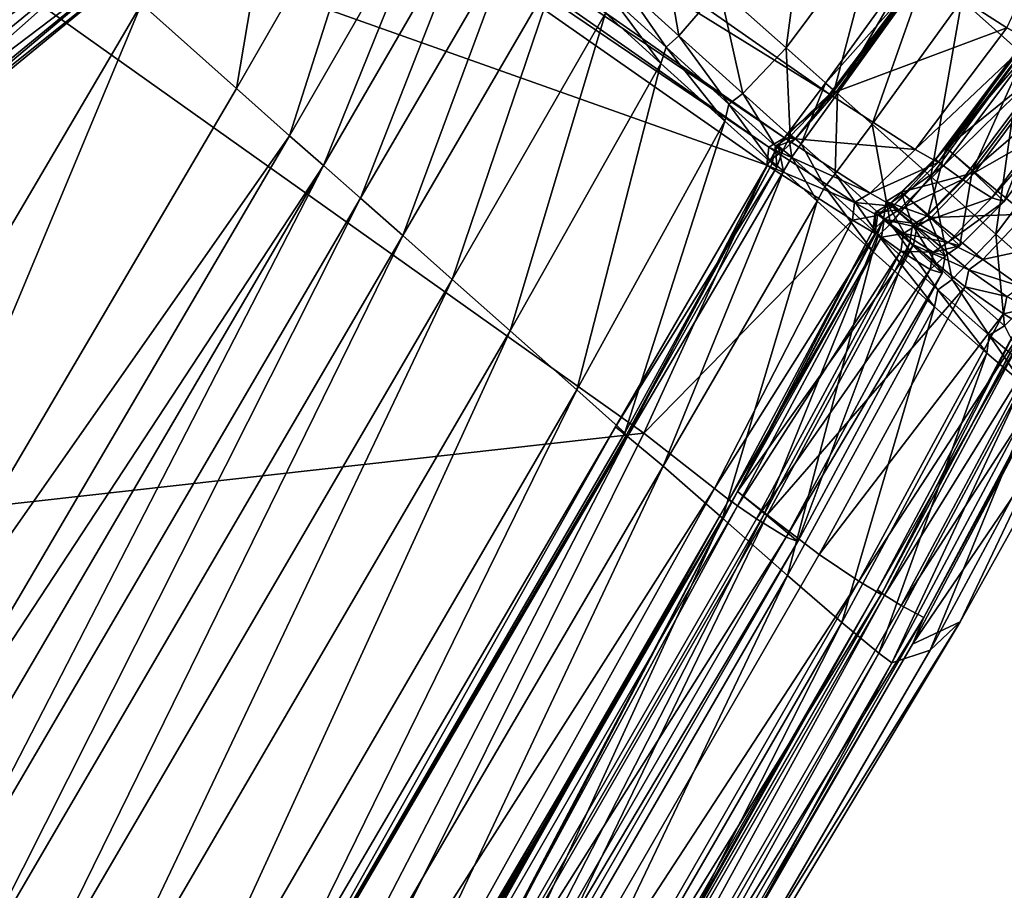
# Model space of a CAD drawing. Header units: millimetres. Extents: x 2387 to 13955, y -4964 to 364.
# Tile 932 of 1056: x 4544 to 4555, y 149 to 159. Entities that reach past the tile are written whole.
import ezdxf

# ---------------------------------------------------------------- set-up
doc = ezdxf.new("R2010")
doc.units = ezdxf.units.MM
doc.header["$MEASUREMENT"] = 0
doc.layers.add('Predefinito', color=7, linetype='Continuous', true_color=0x000000)

# ---------------------------------------------------------------- blocks, each defined once
blk = doc.blocks.new('Blocco 08')
at = {"layer": 'Predefinito'}
for points in [[(-384.324, -124.082, 440.621), (-394.449, -117.01, 485.903), (-394.963, -117.506, 485.879)], [(-394.449, -117.01, 485.903), (-384.324, -124.082, 440.621), (-383.284, -122.701, 440.613)], [(-384.838, -124.579, 440.619), (-394.963, -117.506, 485.879), (-395.137, -117.611, 485.863)], [(-394.963, -117.506, 485.879), (-384.838, -124.579, 440.619), (-384.324, -124.082, 440.621)], [(-385.013, -124.684, 440.617), (-395.137, -117.611, 485.863), (-395.162, -117.815, 485.88)], [(-395.137, -117.611, 485.863), (-385.013, -124.684, 440.617), (-384.838, -124.579, 440.619)], [(-385.036, -124.888, 440.621), (-395.162, -117.815, 485.88), (-396.399, -120.857, 485.912)], [(-395.162, -117.815, 485.88), (-385.036, -124.888, 440.621), (-385.013, -124.684, 440.617)], [(-391.063, -124.016, 13.103), (-392.142, -123.056, 12.762), (-390.39, -120.028, 12.876)], [(-390.39, -120.028, 12.876), (-389.321, -120.985, 13.214), (-391.063, -124.016, 13.103)], [(-386.435, -127.934, 440.644), (-396.399, -120.857, 485.912), (-400.215, -129.476, 485.959)], [(-396.399, -120.857, 485.912), (-386.435, -127.934, 440.644), (-385.036, -124.888, 440.621)], [(-390.46, -124.554, 13.438), (-391.063, -124.016, 13.103), (-389.321, -120.985, 13.214)], [(-389.321, -120.985, 13.214), (-388.715, -121.524, 13.549), (-390.46, -124.554, 13.438)], [(-384.818, -123.556, 14.891), (-385.574, -122.88, 14.046), (-384.54, -121.477, 14.003)], [(-384.54, -121.477, 14.003), (-383.775, -122.159, 14.862), (-384.818, -123.556, 14.891)], [(-394.055, -121.616, 12.509), (-392.142, -123.056, 12.762), (-397.265, -131.767, 12.773)], [(-390.075, -124.894, 13.655), (-390.46, -124.554, 13.438), (-388.715, -121.524, 13.549)], [(-388.715, -121.524, 13.549), (-388.324, -121.869, 13.769), (-390.075, -124.894, 13.655)], [(-382.142, -123.615, 17.048), (-382.82, -123.012, 16.315), (-381.855, -121.606, 16.563)], [(-383.284, -122.701, 440.613), (-382.31, -123.329, 435.583), (-381.566, -121.749, 435.598)], [(-389.654, -125.264, 13.647), (-390.075, -124.894, 13.655), (-388.324, -121.869, 13.769)], [(-388.324, -121.869, 13.769), (-387.897, -122.245, 13.761), (-389.654, -125.264, 13.647)], [(-384.273, -124.042, 15.782), (-384.818, -123.556, 14.891), (-383.775, -122.159, 14.862)], [(-383.775, -122.159, 14.862), (-383.228, -122.649, 15.768), (-384.273, -124.042, 15.782)], [(-389.174, -125.687, 13.595), (-389.654, -125.264, 13.647), (-387.897, -122.245, 13.761)], [(-387.897, -122.245, 13.761), (-387.418, -122.669, 13.707), (-389.174, -125.687, 13.595)], [(-386.038, -123.418, 14.153), (-386.667, -122.847, 13.787), (-386.23, -122.291, 13.659)], [(-386.23, -122.291, 13.659), (-385.574, -122.88, 14.046), (-386.038, -123.418, 14.153)], [(-384.235, -124.074, 16.331), (-384.37, -123.957, 16.486), (-383.35, -122.547, 16.472)], [(-383.22, -122.661, 16.3), (-383.35, -122.547, 16.472), (-384.37, -123.957, 16.486)], [(-383.35, -122.547, 16.472), (-383.22, -122.661, 16.3), (-384.235, -124.074, 16.331)], [(-388.611, -126.187, 13.683), (-389.174, -125.687, 13.595), (-387.418, -122.669, 13.707)], [(-387.418, -122.669, 13.707), (-386.872, -123.161, 13.789), (-388.611, -126.187, 13.683)], [(-384.37, -123.957, 16.486), (-384.253, -124.062, 16.309), (-383.22, -122.661, 16.3)], [(-382.31, -123.329, 435.583), (-383.284, -122.701, 440.613), (-384.324, -124.082, 440.621)], [(-384.253, -124.062, 16.309), (-384.273, -124.042, 15.782), (-383.228, -122.649, 15.768)], [(-383.228, -122.649, 15.768), (-383.22, -122.661, 16.3), (-384.253, -124.062, 16.309)], [(-383.839, -124.423, 16.359), (-384.235, -124.074, 16.331), (-383.22, -122.661, 16.3)], [(-383.22, -122.661, 16.3), (-382.82, -123.012, 16.315), (-383.839, -124.423, 16.359)], [(-386.179, -123.548, 14.223), (-386.79, -122.99, 13.87), (-386.667, -122.847, 13.787)], [(-386.667, -122.847, 13.787), (-386.038, -123.418, 14.153), (-386.179, -123.548, 14.223)], [(-385.31, -124.075, 14.953), (-386.038, -123.418, 14.153), (-385.574, -122.88, 14.046)], [(-385.574, -122.88, 14.046), (-384.818, -123.556, 14.891), (-385.31, -124.075, 14.953)], [(-396.18, -132.721, 13.119), (-397.265, -131.767, 12.773), (-392.142, -123.056, 12.762)], [(-392.142, -123.056, 12.762), (-391.063, -124.016, 13.103), (-396.18, -132.721, 13.119)], [(-386.242, -123.732, 14.155), (-386.872, -123.161, 13.789), (-386.79, -122.99, 13.87)], [(-386.79, -122.99, 13.87), (-386.179, -123.548, 14.223), (-386.242, -123.732, 14.155)], [(-383.172, -125.017, 17.089), (-383.839, -124.423, 16.359), (-382.82, -123.012, 16.315)], [(-382.82, -123.012, 16.315), (-382.142, -123.615, 17.048), (-383.172, -125.017, 17.089)], [(-387.954, -126.77, 14.069), (-388.611, -126.187, 13.683), (-386.872, -123.161, 13.789)], [(-386.872, -123.161, 13.789), (-386.242, -123.732, 14.155), (-387.954, -126.77, 14.069)], [(-384.324, -124.082, 440.621), (-383.35, -124.709, 435.596), (-382.31, -123.329, 435.583)], [(-382.049, -123.478, 433.765), (-382.31, -123.329, 435.583), (-383.35, -124.709, 435.596)], [(-382.702, -124.956, 426.736), (-383, -124.692, 426.564), (-381.963, -123.31, 426.559)], [(-381.639, -123.589, 426.507), (-381.963, -123.31, 426.559), (-383, -124.692, 426.564)], [(-381.963, -123.31, 426.559), (-381.667, -123.574, 426.716), (-382.702, -124.956, 426.736)], [(-385.469, -124.194, 14.993), (-386.179, -123.548, 14.223), (-386.038, -123.418, 14.153)], [(-386.038, -123.418, 14.153), (-385.31, -124.075, 14.953), (-385.469, -124.194, 14.993)], [(-383.35, -124.709, 435.596), (-383.089, -124.858, 433.775), (-382.049, -123.478, 433.765)], [(-383.089, -124.858, 433.775), (-383.12, -124.823, 433.572), (-382.083, -123.442, 433.57)], [(-381.991, -123.515, 433.402), (-382.083, -123.442, 433.57), (-383.12, -124.823, 433.572)], [(-383.12, -124.823, 433.572), (-383.028, -124.897, 433.397), (-381.991, -123.515, 433.402)], [(-382.083, -123.442, 433.57), (-382.049, -123.478, 433.765), (-383.089, -124.858, 433.775)], [(-381.778, -123.669, 432.496), (-381.991, -123.515, 433.402), (-383.028, -124.897, 433.397)], [(-385.513, -124.388, 14.954), (-386.242, -123.732, 14.155), (-386.179, -123.548, 14.223)], [(-386.179, -123.548, 14.223), (-385.469, -124.194, 14.993), (-385.513, -124.388, 14.954)], [(-384.773, -124.558, 15.801), (-385.31, -124.075, 14.953), (-384.818, -123.556, 14.891)], [(-384.818, -123.556, 14.891), (-384.273, -124.042, 15.782), (-384.773, -124.558, 15.801)], [(-382.434, -125.673, 18.815), (-383.172, -125.017, 17.089), (-382.142, -123.615, 17.048)], [(-383, -124.692, 426.564), (-382.672, -124.973, 426.498), (-381.639, -123.589, 426.507)], [(-382.34, -125.3, 427.689), (-382.702, -124.956, 426.736), (-381.667, -123.574, 426.716)], [(-381.068, -124.06, 425.717), (-381.639, -123.589, 426.507), (-382.672, -124.973, 426.498)], [(-382.142, -123.615, 17.048), (-381.393, -124.28, 18.783), (-382.434, -125.673, 18.815)], [(-381.667, -123.574, 426.716), (-381.306, -123.916, 427.664), (-382.34, -125.3, 427.689)], [(-387.195, -127.443, 14.915), (-387.954, -126.77, 14.069), (-386.242, -123.732, 14.155)], [(-386.242, -123.732, 14.155), (-385.513, -124.388, 14.954), (-387.195, -127.443, 14.915)], [(-383.028, -124.897, 433.397), (-382.813, -125.052, 432.492), (-381.778, -123.669, 432.496)], [(-381.446, -123.875, 430.087), (-381.778, -123.669, 432.496), (-382.813, -125.052, 432.492)], [(-384.646, -124.645, 16.4), (-384.794, -124.521, 16.507), (-384.37, -123.957, 16.486)], [(-384.253, -124.062, 16.309), (-384.37, -123.957, 16.486), (-384.794, -124.521, 16.507)], [(-384.37, -123.957, 16.486), (-384.235, -124.074, 16.331), (-384.646, -124.645, 16.4)], [(-382.813, -125.052, 432.492), (-382.481, -125.259, 430.099), (-381.446, -123.875, 430.087)], [(-381.306, -123.916, 427.664), (-381.446, -123.875, 430.087), (-382.481, -125.259, 430.099)], [(-382.481, -125.259, 430.099), (-382.34, -125.3, 427.689), (-381.306, -123.916, 427.664)], [(-396.18, -132.721, 13.119), (-391.063, -124.016, 13.103), (-390.46, -124.554, 13.438)], [(-384.937, -124.672, 15.811), (-385.469, -124.194, 14.993), (-385.31, -124.075, 14.953)], [(-385.31, -124.075, 14.953), (-384.773, -124.558, 15.801), (-384.937, -124.672, 15.811)], [(-383.35, -124.709, 435.596), (-384.324, -124.082, 440.621), (-384.838, -124.579, 440.619)], [(-384.794, -124.521, 16.507), (-384.718, -124.598, 16.313), (-384.253, -124.062, 16.309)], [(-384.718, -124.598, 16.313), (-384.773, -124.558, 15.801), (-384.273, -124.042, 15.782)], [(-384.273, -124.042, 15.782), (-384.253, -124.062, 16.309), (-384.718, -124.598, 16.313)], [(-384.262, -124.986, 16.469), (-384.646, -124.645, 16.4), (-384.235, -124.074, 16.331)], [(-384.235, -124.074, 16.331), (-383.839, -124.423, 16.359), (-384.262, -124.986, 16.469)], [(-382.672, -124.973, 426.498), (-382.097, -125.447, 425.704), (-381.068, -124.06, 425.717)], [(-384.975, -124.87, 15.803), (-385.513, -124.388, 14.954), (-385.469, -124.194, 14.993)], [(-385.469, -124.194, 14.993), (-384.937, -124.672, 15.811), (-384.975, -124.87, 15.803)], [(-381.824, -126.209, 21.829), (-382.434, -125.673, 18.815), (-381.393, -124.28, 18.783)], [(-386.65, -127.93, 15.807), (-387.195, -127.443, 14.915), (-385.513, -124.388, 14.954)], [(-385.513, -124.388, 14.954), (-384.975, -124.87, 15.803), (-386.65, -127.93, 15.807)], [(-384.751, -124.798, 16.444), (-384.908, -124.668, 16.519), (-384.794, -124.521, 16.507)], [(-384.718, -124.598, 16.313), (-384.794, -124.521, 16.507), (-384.908, -124.668, 16.519)], [(-384.794, -124.521, 16.507), (-384.646, -124.645, 16.4), (-384.751, -124.798, 16.444)], [(-383.631, -125.557, 17.191), (-384.262, -124.986, 16.469), (-383.839, -124.423, 16.359)], [(-383.839, -124.423, 16.359), (-383.172, -125.017, 17.089), (-383.631, -125.557, 17.191)], [(-390.46, -124.554, 13.438), (-395.572, -133.262, 13.457), (-396.18, -132.721, 13.119)], [(-395.572, -133.262, 13.457), (-390.46, -124.554, 13.438), (-390.075, -124.894, 13.655)], [(-383.864, -125.206, 435.61), (-384.838, -124.579, 440.619), (-385.013, -124.684, 440.617)], [(-384.86, -124.729, 16.314), (-384.937, -124.672, 15.811), (-384.773, -124.558, 15.801)], [(-384.908, -124.668, 16.519), (-384.86, -124.729, 16.314), (-384.718, -124.598, 16.313)], [(-384.773, -124.558, 15.801), (-384.718, -124.598, 16.313), (-384.86, -124.729, 16.314)], [(-384.838, -124.579, 440.619), (-383.864, -125.206, 435.61), (-383.35, -124.709, 435.596)], [(-384.376, -125.134, 16.542), (-384.751, -124.798, 16.444), (-384.646, -124.645, 16.4)], [(-384.646, -124.645, 16.4), (-384.262, -124.986, 16.469), (-384.376, -125.134, 16.542)], [(-384.041, -125.311, 435.618), (-385.013, -124.684, 440.617), (-385.036, -124.888, 440.621)], [(-385.013, -124.684, 440.617), (-384.041, -125.311, 435.618), (-383.864, -125.206, 435.61)], [(-384.849, -124.957, 16.402), (-384.998, -124.833, 16.509), (-384.908, -124.668, 16.519)], [(-384.86, -124.729, 16.314), (-384.908, -124.668, 16.519), (-384.998, -124.833, 16.509)], [(-384.998, -124.833, 16.509), (-384.922, -124.91, 16.315), (-384.86, -124.729, 16.314)], [(-384.922, -124.91, 16.315), (-384.975, -124.87, 15.803), (-384.937, -124.672, 15.811)], [(-384.937, -124.672, 15.811), (-384.86, -124.729, 16.314), (-384.922, -124.91, 16.315)], [(-384.908, -124.668, 16.519), (-384.751, -124.798, 16.444), (-384.849, -124.957, 16.402)], [(-383.089, -124.858, 433.775), (-383.35, -124.709, 435.596), (-383.864, -125.206, 435.61)], [(-383.209, -125.459, 426.768), (-383.509, -125.194, 426.553), (-383, -124.692, 426.564)], [(-382.672, -124.973, 426.498), (-383, -124.692, 426.564), (-383.509, -125.194, 426.553)], [(-383, -124.692, 426.564), (-382.702, -124.956, 426.736), (-383.209, -125.459, 426.768)], [(-386.619, -127.971, 16.355), (-386.758, -127.86, 16.509), (-384.998, -124.833, 16.509)], [(-384.922, -124.91, 16.315), (-384.998, -124.833, 16.509), (-386.758, -127.86, 16.509)], [(-384.998, -124.833, 16.509), (-384.849, -124.957, 16.402), (-386.619, -127.971, 16.355)], [(-384.465, -125.299, 16.472), (-384.849, -124.957, 16.402), (-384.751, -124.798, 16.444)], [(-384.751, -124.798, 16.444), (-384.376, -125.134, 16.542), (-384.465, -125.299, 16.472)], [(-383.864, -125.206, 435.61), (-383.603, -125.355, 433.78), (-383.089, -124.858, 433.775)], [(-383.603, -125.355, 433.78), (-383.632, -125.32, 433.554), (-383.12, -124.823, 433.572)], [(-383.028, -124.897, 433.397), (-383.12, -124.823, 433.572), (-383.632, -125.32, 433.554)], [(-383.12, -124.823, 433.572), (-383.089, -124.858, 433.775), (-383.603, -125.355, 433.78)], [(-390.075, -124.894, 13.655), (-395.182, -133.607, 13.677), (-395.572, -133.262, 13.457)], [(-394.752, -133.978, 13.672), (-395.182, -133.607, 13.677), (-390.075, -124.894, 13.655)], [(-390.075, -124.894, 13.655), (-389.654, -125.264, 13.647), (-394.752, -133.978, 13.672)], [(-386.758, -127.86, 16.509), (-386.637, -127.959, 16.333), (-384.922, -124.91, 16.315)], [(-386.637, -127.959, 16.333), (-386.65, -127.93, 15.807), (-384.975, -124.87, 15.803)], [(-384.975, -124.87, 15.803), (-384.922, -124.91, 16.315), (-386.637, -127.959, 16.333)], [(-386.214, -128.309, 16.385), (-386.619, -127.971, 16.355), (-384.849, -124.957, 16.402)], [(-384.065, -125.515, 435.612), (-385.036, -124.888, 440.621), (-386.435, -127.934, 440.644)], [(-384.849, -124.957, 16.402), (-384.465, -125.299, 16.472), (-386.214, -128.309, 16.385)], [(-385.036, -124.888, 440.621), (-384.065, -125.515, 435.612), (-384.041, -125.311, 435.618)], [(-383.632, -125.32, 433.554), (-383.535, -125.397, 433.357), (-383.028, -124.897, 433.397)], [(-382.813, -125.052, 432.492), (-383.028, -124.897, 433.397), (-383.535, -125.397, 433.357)], [(-383.509, -125.194, 426.553), (-383.169, -125.482, 426.445), (-382.672, -124.973, 426.498)], [(-382.842, -125.807, 427.739), (-383.209, -125.459, 426.768), (-382.702, -124.956, 426.736)], [(-382.097, -125.447, 425.704), (-382.672, -124.973, 426.498), (-383.169, -125.482, 426.445)], [(-382.702, -124.956, 426.736), (-382.34, -125.3, 427.689), (-382.842, -125.807, 427.739)], [(-383.769, -125.689, 17.256), (-384.376, -125.134, 16.542), (-384.262, -124.986, 16.469)], [(-384.262, -124.986, 16.469), (-383.631, -125.557, 17.191), (-383.769, -125.689, 17.256)], [(-382.931, -126.189, 18.885), (-383.631, -125.557, 17.191), (-383.172, -125.017, 17.089)], [(-383.535, -125.397, 433.357), (-383.315, -125.556, 432.454), (-382.813, -125.052, 432.492)], [(-382.481, -125.259, 430.099), (-382.813, -125.052, 432.492), (-383.315, -125.556, 432.454)], [(-383.172, -125.017, 17.089), (-382.434, -125.673, 18.815), (-382.931, -126.189, 18.885)], [(-383.834, -125.868, 17.193), (-384.465, -125.299, 16.472), (-384.376, -125.134, 16.542)], [(-384.376, -125.134, 16.542), (-383.769, -125.689, 17.256), (-383.834, -125.868, 17.193)], [(-383.38, -125.568, 426.789), (-383.682, -125.302, 426.543), (-383.509, -125.194, 426.553)], [(-383.169, -125.482, 426.445), (-383.509, -125.194, 426.553), (-383.682, -125.302, 426.543)], [(-383.509, -125.194, 426.553), (-383.209, -125.459, 426.768), (-383.38, -125.568, 426.789)], [(-394.262, -134.399, 13.624), (-394.752, -133.978, 13.672), (-389.654, -125.264, 13.647)], [(-389.654, -125.264, 13.647), (-389.174, -125.687, 13.595), (-394.262, -134.399, 13.624)], [(-385.542, -128.898, 17.117), (-386.214, -128.309, 16.385), (-384.465, -125.299, 16.472)], [(-384.465, -125.299, 16.472), (-383.834, -125.868, 17.193), (-385.542, -128.898, 17.117)], [(-383.78, -125.46, 433.78), (-384.041, -125.311, 435.618), (-384.065, -125.515, 435.612)], [(-383.603, -125.355, 433.78), (-383.864, -125.206, 435.61), (-384.041, -125.311, 435.618)], [(-384.041, -125.311, 435.618), (-383.78, -125.46, 433.78), (-383.603, -125.355, 433.78)], [(-383.41, -125.77, 426.771), (-383.71, -125.505, 426.555), (-383.682, -125.302, 426.543)], [(-383.333, -125.595, 426.408), (-383.682, -125.302, 426.543), (-383.71, -125.505, 426.555)], [(-383.682, -125.302, 426.543), (-383.38, -125.568, 426.789), (-383.41, -125.77, 426.771)], [(-383.682, -125.302, 426.543), (-383.333, -125.595, 426.408), (-383.169, -125.482, 426.445)], [(-383.315, -125.556, 432.454), (-382.979, -125.766, 430.108), (-382.481, -125.259, 430.099)], [(-382.34, -125.3, 427.689), (-382.481, -125.259, 430.099), (-382.979, -125.766, 430.108)], [(-382.979, -125.766, 430.108), (-382.842, -125.807, 427.739), (-382.34, -125.3, 427.689)], [(-383.804, -125.665, 433.782), (-383.832, -125.63, 433.556), (-383.807, -125.426, 433.54)], [(-383.705, -125.505, 433.33), (-383.807, -125.426, 433.54), (-383.832, -125.63, 433.556)], [(-383.78, -125.46, 433.78), (-383.807, -125.426, 433.54), (-383.632, -125.32, 433.554)], [(-383.535, -125.397, 433.357), (-383.632, -125.32, 433.554), (-383.807, -125.426, 433.54)], [(-383.807, -125.426, 433.54), (-383.705, -125.505, 433.33), (-383.535, -125.397, 433.357)], [(-383.807, -125.426, 433.54), (-383.78, -125.46, 433.78), (-383.804, -125.665, 433.782)], [(-383.632, -125.32, 433.554), (-383.603, -125.355, 433.78), (-383.78, -125.46, 433.78)], [(-383.315, -125.556, 432.454), (-383.535, -125.397, 433.357), (-383.705, -125.505, 433.33)], [(-386.435, -127.934, 440.644), (-385.632, -128.564, 435.623), (-384.065, -125.515, 435.612)], [(-383.804, -125.665, 433.782), (-384.065, -125.515, 435.612), (-385.632, -128.564, 435.623)], [(-385.062, -128.846, 426.764), (-385.369, -128.598, 426.592), (-383.71, -125.505, 426.555)], [(-383.37, -125.793, 426.447), (-383.71, -125.505, 426.555), (-385.369, -128.598, 426.592)], [(-383.71, -125.505, 426.555), (-383.41, -125.77, 426.771), (-385.062, -128.846, 426.764)], [(-384.065, -125.515, 435.612), (-383.804, -125.665, 433.782), (-383.78, -125.46, 433.78)], [(-383.832, -125.63, 433.556), (-383.734, -125.707, 433.36), (-383.705, -125.505, 433.33)], [(-383.483, -125.666, 432.428), (-383.705, -125.505, 433.33), (-383.734, -125.707, 433.36)], [(-383.71, -125.505, 426.555), (-383.37, -125.793, 426.447), (-383.333, -125.595, 426.408)], [(-383.705, -125.505, 433.33), (-383.483, -125.666, 432.428), (-383.315, -125.556, 432.454)], [(-383.009, -125.918, 427.769), (-383.38, -125.568, 426.789), (-383.209, -125.459, 426.768)], [(-382.583, -125.961, 425.637), (-383.169, -125.482, 426.445), (-383.333, -125.595, 426.408)], [(-383.209, -125.459, 426.768), (-382.842, -125.807, 427.739), (-383.009, -125.918, 427.769)], [(-383.169, -125.482, 426.445), (-382.583, -125.961, 425.637), (-382.097, -125.447, 425.704)], [(-381.653, -125.76, 423.347), (-382.097, -125.447, 425.704), (-382.583, -125.961, 425.637)], [(-385.433, -128.719, 433.803), (-385.466, -128.687, 433.599), (-383.832, -125.63, 433.556)], [(-383.734, -125.707, 433.36), (-383.832, -125.63, 433.556), (-385.466, -128.687, 433.599)], [(-383.832, -125.63, 433.556), (-383.804, -125.665, 433.782), (-385.433, -128.719, 433.803)], [(-383.093, -126.305, 18.929), (-383.769, -125.689, 17.256), (-383.631, -125.557, 17.191)], [(-383.631, -125.557, 17.191), (-382.931, -126.189, 18.885), (-383.093, -126.305, 18.929)], [(-382.979, -125.766, 430.108), (-383.315, -125.556, 432.454), (-383.483, -125.666, 432.428)], [(-383.043, -126.117, 427.741), (-383.41, -125.77, 426.771), (-383.38, -125.568, 426.789)], [(-383.38, -125.568, 426.789), (-383.009, -125.918, 427.769), (-383.043, -126.117, 427.741)], [(-382.741, -126.079, 425.59), (-383.333, -125.595, 426.408), (-383.37, -125.793, 426.447)], [(-383.333, -125.595, 426.408), (-382.741, -126.079, 425.59), (-382.583, -125.961, 425.637)], [(-393.693, -134.894, 13.715), (-394.262, -134.399, 13.624), (-389.174, -125.687, 13.595)], [(-389.174, -125.687, 13.595), (-388.611, -126.187, 13.683), (-393.693, -134.894, 13.715)], [(-385.632, -128.564, 435.623), (-385.433, -128.719, 433.803), (-383.804, -125.665, 433.782)], [(-385.466, -128.687, 433.599), (-385.37, -128.758, 433.424), (-383.734, -125.707, 433.36)], [(-383.515, -125.865, 432.456), (-383.734, -125.707, 433.36), (-385.37, -128.758, 433.424)], [(-383.132, -126.5, 18.887), (-383.834, -125.868, 17.193), (-383.769, -125.689, 17.256)], [(-383.769, -125.689, 17.256), (-383.093, -126.305, 18.929), (-383.132, -126.5, 18.887)], [(-383.734, -125.707, 433.36), (-383.515, -125.865, 432.456), (-383.483, -125.666, 432.428)], [(-383.145, -125.877, 430.111), (-383.483, -125.666, 432.428), (-383.515, -125.865, 432.456)], [(-383.483, -125.666, 432.428), (-383.145, -125.877, 430.111), (-382.979, -125.766, 430.108)], [(-382.336, -126.713, 21.872), (-382.931, -126.189, 18.885), (-382.434, -125.673, 18.815)], [(-382.583, -125.961, 425.637), (-382.149, -126.269, 423.319), (-381.653, -125.76, 423.347)], [(-382.434, -125.673, 18.815), (-381.824, -126.209, 21.829), (-382.336, -126.713, 21.872)], [(-384.801, -129.551, 18.843), (-385.542, -128.898, 17.117), (-383.834, -125.868, 17.193)], [(-385.37, -128.758, 433.424), (-385.154, -128.908, 432.519), (-383.515, -125.865, 432.456)], [(-385.369, -128.598, 426.592), (-385.032, -128.863, 426.527), (-383.37, -125.793, 426.447)], [(-383.179, -126.075, 430.11), (-383.515, -125.865, 432.456), (-385.154, -128.908, 432.519)], [(-384.685, -129.164, 427.717), (-385.062, -128.846, 426.764), (-383.41, -125.77, 426.771)], [(-382.784, -126.272, 425.639), (-383.37, -125.793, 426.447), (-385.032, -128.863, 426.527)], [(-383.834, -125.868, 17.193), (-383.132, -126.5, 18.887), (-384.801, -129.551, 18.843)], [(-383.41, -125.77, 426.771), (-383.043, -126.117, 427.741), (-384.685, -129.164, 427.717)], [(-383.515, -125.865, 432.456), (-383.179, -126.075, 430.11), (-383.145, -125.877, 430.111)], [(-383.37, -125.793, 426.447), (-382.784, -126.272, 425.639), (-382.741, -126.079, 425.59)], [(-382.842, -125.807, 427.739), (-382.979, -125.766, 430.108), (-383.145, -125.877, 430.111)], [(-383.145, -125.877, 430.111), (-383.009, -125.918, 427.769), (-382.842, -125.807, 427.739)], [(-383.009, -125.918, 427.769), (-383.145, -125.877, 430.111), (-383.179, -126.075, 430.11)], [(-383.179, -126.075, 430.11), (-383.043, -126.117, 427.741), (-383.009, -125.918, 427.769)], [(-382.149, -126.269, 423.319), (-382.583, -125.961, 425.637), (-382.741, -126.079, 425.59)], [(-385.154, -128.908, 432.519), (-384.819, -129.114, 430.127), (-383.179, -126.075, 430.11)], [(-383.043, -126.117, 427.741), (-383.179, -126.075, 430.11), (-384.819, -129.114, 430.127)], [(-382.311, -126.382, 423.299), (-382.741, -126.079, 425.59), (-382.784, -126.272, 425.639)], [(-382.741, -126.079, 425.59), (-382.311, -126.382, 423.299), (-382.149, -126.269, 423.319)], [(-393.029, -135.473, 14.109), (-393.693, -134.894, 13.715), (-388.611, -126.187, 13.683)], [(-388.611, -126.187, 13.683), (-387.954, -126.77, 14.069), (-393.029, -135.473, 14.109)], [(-384.819, -129.114, 430.127), (-384.685, -129.164, 427.717), (-383.043, -126.117, 427.741)], [(-382.51, -126.821, 21.898), (-383.093, -126.305, 18.929), (-382.931, -126.189, 18.885)], [(-382.931, -126.189, 18.885), (-382.336, -126.713, 21.872), (-382.51, -126.821, 21.898)], [(-385.032, -128.863, 426.527), (-384.442, -129.311, 425.733), (-382.784, -126.272, 425.639)], [(-382.349, -126.579, 423.321), (-382.784, -126.272, 425.639), (-384.442, -129.311, 425.733)], [(-382.538, -127.024, 21.874), (-383.132, -126.5, 18.887), (-383.093, -126.305, 18.929)], [(-383.093, -126.305, 18.929), (-382.51, -126.821, 21.898), (-382.538, -127.024, 21.874)], [(-382.784, -126.272, 425.639), (-382.349, -126.579, 423.321), (-382.311, -126.382, 423.299)], [(-382.08, -126.518, 420.967), (-382.311, -126.382, 423.299), (-382.349, -126.579, 423.321)], [(-384.186, -130.083, 21.858), (-384.801, -129.551, 18.843), (-383.132, -126.5, 18.887)], [(-383.132, -126.5, 18.887), (-382.538, -127.024, 21.874), (-384.186, -130.083, 21.858)], [(-382.349, -126.579, 423.321), (-382.108, -126.72, 420.96), (-382.08, -126.518, 420.967)], [(-384.442, -129.311, 425.733), (-383.992, -129.616, 423.376), (-382.349, -126.579, 423.321)], [(-382.108, -126.72, 420.96), (-382.349, -126.579, 423.321), (-383.992, -129.616, 423.376)], [(-382.067, -126.719, 419.594), (-382.15, -126.653, 419.801), (-383.78, -129.712, 419.834)], [(-383.731, -129.754, 420.032), (-383.78, -129.712, 419.834), (-382.15, -126.653, 419.801)], [(-382.15, -126.653, 419.801), (-382.102, -126.699, 420.021), (-383.731, -129.754, 420.032)], [(-392.256, -136.145, 14.973), (-393.029, -135.473, 14.109), (-387.954, -126.77, 14.069)], [(-387.954, -126.77, 14.069), (-387.195, -127.443, 14.915), (-392.256, -136.145, 14.973)], [(-383.992, -129.616, 423.376), (-383.738, -129.766, 420.97), (-382.108, -126.72, 420.96)], [(-383.78, -129.712, 419.834), (-383.699, -129.773, 419.649), (-382.067, -126.719, 419.594)], [(-382.102, -126.699, 420.021), (-382.108, -126.72, 420.96), (-383.738, -129.766, 420.97)], [(-383.738, -129.766, 420.97), (-383.731, -129.754, 420.032), (-382.102, -126.699, 420.021)], [(-381.88, -126.844, 417.755), (-382.067, -126.719, 419.594), (-383.699, -129.773, 419.649)], [(-382.102, -127.17, 25.429), (-382.51, -126.821, 21.898), (-382.336, -126.713, 21.872)], [(-383.699, -129.773, 419.649), (-383.511, -129.891, 417.819), (-381.88, -126.844, 417.755)], [(-381.627, -126.979, 412.635), (-381.88, -126.844, 417.755), (-383.511, -129.891, 417.819)], [(-382.127, -127.374, 25.417), (-382.538, -127.024, 21.874), (-382.51, -126.821, 21.898)], [(-382.51, -126.821, 21.898), (-382.102, -127.17, 25.429), (-382.127, -127.374, 25.417)], [(-383.511, -129.891, 417.819), (-383.254, -130.027, 412.686), (-381.627, -126.979, 412.635)], [(-381.763, -127.283, 360.838), (-381.627, -126.979, 412.635), (-383.254, -130.027, 412.686)], [(-383.766, -130.434, 25.422), (-384.186, -130.083, 21.858), (-382.538, -127.024, 21.874)], [(-382.538, -127.024, 21.874), (-382.127, -127.374, 25.417), (-383.766, -130.434, 25.422)], [(-381.156, -127.054, 218.964), (-381.763, -127.283, 360.838), (-383.383, -130.332, 360.869)], [(-383.383, -130.332, 360.869), (-382.839, -130.078, 218.989), (-381.156, -127.054, 218.964)], [(-381.546, -127.355, 77.963), (-381.156, -127.054, 218.964), (-382.839, -130.078, 218.989)], [(-383.254, -130.027, 412.686), (-383.383, -130.332, 360.869), (-381.763, -127.283, 360.838)], [(-383.617, -130.545, 28.797), (-383.766, -130.434, 25.422), (-382.127, -127.374, 25.417)], [(-382.127, -127.374, 25.417), (-381.982, -127.485, 28.78), (-383.617, -130.545, 28.797)], [(-382.839, -130.078, 218.989), (-383.179, -130.398, 77.984), (-381.546, -127.355, 77.963)], [(-381.982, -127.485, 28.78), (-381.546, -127.355, 77.963), (-383.179, -130.398, 77.984)], [(-391.71, -136.641, 15.881), (-392.256, -136.145, 14.973), (-387.195, -127.443, 14.915)], [(-387.195, -127.443, 14.915), (-386.65, -127.93, 15.807), (-391.71, -136.641, 15.881)], [(-383.179, -130.398, 77.984), (-383.617, -130.545, 28.797), (-381.982, -127.485, 28.78)], [(-391.725, -136.689, 16.409), (-391.874, -136.602, 16.578), (-386.758, -127.86, 16.509)], [(-386.758, -127.86, 16.509), (-391.874, -136.602, 16.578), (-391.725, -136.689, 16.409)], [(-386.758, -127.86, 16.509), (-386.619, -127.971, 16.355), (-391.725, -136.689, 16.409)], [(-391.725, -136.689, 16.409), (-386.637, -127.959, 16.333), (-386.758, -127.86, 16.509)], [(-400.215, -129.476, 485.959), (-390.729, -136.567, 440.719), (-386.435, -127.934, 440.644)], [(-386.637, -127.959, 16.333), (-391.725, -136.689, 16.409), (-391.71, -136.641, 15.881)], [(-391.295, -137, 16.43), (-391.725, -136.689, 16.409), (-386.619, -127.971, 16.355)], [(-391.71, -136.641, 15.881), (-386.65, -127.93, 15.807), (-386.637, -127.959, 16.333)], [(-386.619, -127.971, 16.355), (-386.214, -128.309, 16.385), (-391.295, -137, 16.43)], [(-385.632, -128.564, 435.623), (-386.435, -127.934, 440.644), (-390.729, -136.567, 440.719)], [(-390.599, -137.581, 17.168), (-391.295, -137, 16.43), (-386.214, -128.309, 16.385)], [(-386.214, -128.309, 16.385), (-385.542, -128.898, 17.117), (-390.599, -137.581, 17.168)], [(-390.729, -136.567, 440.719), (-390.439, -137.203, 435.701), (-385.632, -128.564, 435.623)], [(-385.433, -128.719, 433.803), (-385.632, -128.564, 435.623), (-390.439, -137.203, 435.701)], [(-390.094, -137.575, 426.843), (-390.429, -137.375, 426.685), (-385.369, -128.598, 426.592)], [(-385.369, -128.598, 426.592), (-390.429, -137.375, 426.685), (-390.068, -137.59, 426.634)], [(-385.369, -128.598, 426.592), (-385.062, -128.846, 426.764), (-390.094, -137.575, 426.843)], [(-390.068, -137.59, 426.634), (-385.032, -128.863, 426.527), (-385.369, -128.598, 426.592)], [(-390.418, -137.373, 433.888), (-390.458, -137.351, 433.692), (-385.466, -128.687, 433.599)], [(-385.466, -128.687, 433.599), (-390.458, -137.351, 433.692), (-390.359, -137.411, 433.524)], [(-390.439, -137.203, 435.701), (-390.418, -137.373, 433.888), (-385.433, -128.719, 433.803)], [(-385.466, -128.687, 433.599), (-385.433, -128.719, 433.803), (-390.418, -137.373, 433.888)], [(-390.359, -137.411, 433.524), (-385.37, -128.758, 433.424), (-385.466, -128.687, 433.599)], [(-385.37, -128.758, 433.424), (-390.359, -137.411, 433.524), (-390.134, -137.545, 432.62)], [(-390.134, -137.545, 432.62), (-385.154, -128.908, 432.519), (-385.37, -128.758, 433.424)], [(-389.678, -137.821, 427.79), (-390.094, -137.575, 426.843), (-385.062, -128.846, 426.764)], [(-385.032, -128.863, 426.527), (-390.068, -137.59, 426.634), (-389.439, -137.966, 425.845)], [(-385.062, -128.846, 426.764), (-384.685, -129.164, 427.717), (-389.678, -137.821, 427.79)], [(-389.439, -137.966, 425.845), (-384.442, -129.311, 425.733), (-385.032, -128.863, 426.527)], [(-389.837, -138.238, 18.909), (-390.599, -137.581, 17.168), (-385.542, -128.898, 17.117)], [(-384.819, -129.114, 430.127), (-385.154, -128.908, 432.519), (-390.134, -137.545, 432.62)], [(-385.542, -128.898, 17.117), (-384.801, -129.551, 18.843), (-389.837, -138.238, 18.909)], [(-390.134, -137.545, 432.62), (-389.799, -137.746, 430.212), (-384.819, -129.114, 430.127)], [(-384.685, -129.164, 427.717), (-384.819, -129.114, 430.127), (-389.799, -137.746, 430.212)], [(-389.799, -137.746, 430.212), (-389.678, -137.821, 427.79), (-384.685, -129.164, 427.717)], [(-383.992, -129.616, 423.376), (-384.442, -129.311, 425.733), (-389.439, -137.966, 425.845)], [(-390.729, -136.567, 440.719), (-400.215, -129.476, 485.959), (-404.77, -142.025, 486.067)], [(-389.205, -138.766, 21.935), (-389.837, -138.238, 18.909), (-384.801, -129.551, 18.843)], [(-384.801, -129.551, 18.843), (-384.186, -130.083, 21.858), (-389.205, -138.766, 21.935)], [(-389.439, -137.966, 425.845), (-388.974, -138.249, 423.476), (-383.992, -129.616, 423.376)], [(-383.738, -129.766, 420.97), (-383.992, -129.616, 423.376), (-388.974, -138.249, 423.476)], [(-388.974, -138.249, 423.476), (-388.718, -138.409, 421.058), (-383.738, -129.766, 420.97)], [(-383.78, -129.712, 419.834), (-388.775, -138.382, 419.927), (-388.688, -138.432, 419.75)], [(-388.719, -138.414, 420.119), (-388.775, -138.382, 419.927), (-383.78, -129.712, 419.834)], [(-383.78, -129.712, 419.834), (-383.731, -129.754, 420.032), (-388.719, -138.414, 420.119)], [(-388.718, -138.409, 421.058), (-388.719, -138.414, 420.119), (-383.731, -129.754, 420.032)], [(-383.731, -129.754, 420.032), (-383.738, -129.766, 420.97), (-388.718, -138.409, 421.058)], [(-388.688, -138.432, 419.75), (-383.699, -129.773, 419.649), (-383.78, -129.712, 419.834)], [(-383.699, -129.773, 419.649), (-388.688, -138.432, 419.75), (-388.494, -138.536, 417.925)], [(-388.494, -138.536, 417.925), (-383.511, -129.891, 417.819), (-383.699, -129.773, 419.649)], [(-383.254, -130.027, 412.686), (-383.511, -129.891, 417.819), (-388.494, -138.536, 417.925)], [(-388.775, -139.112, 25.507), (-389.205, -138.766, 21.935), (-384.186, -130.083, 21.858)], [(-384.186, -130.083, 21.858), (-383.766, -130.434, 25.422), (-388.775, -139.112, 25.507)], [(-388.494, -138.536, 417.925), (-388.233, -138.669, 412.787), (-383.254, -130.027, 412.686)], [(-388.367, -138.973, 360.964), (-387.98, -138.649, 219.082), (-382.839, -130.078, 218.989)], [(-382.839, -130.078, 218.989), (-383.383, -130.332, 360.869), (-388.367, -138.973, 360.964)], [(-383.383, -130.332, 360.869), (-383.254, -130.027, 412.686), (-388.233, -138.669, 412.787)], [(-383.179, -130.398, 77.984), (-382.839, -130.078, 218.989), (-387.98, -138.649, 219.082)], [(-388.233, -138.669, 412.787), (-388.367, -138.973, 360.964), (-383.383, -130.332, 360.869)], [(-388.616, -139.219, 28.887), (-388.775, -139.112, 25.507), (-383.766, -130.434, 25.422)], [(-383.766, -130.434, 25.422), (-383.617, -130.545, 28.797), (-388.616, -139.219, 28.887)], [(-387.98, -138.649, 219.082), (-388.193, -139.017, 78.076), (-383.179, -130.398, 77.984)], [(-383.617, -130.545, 28.797), (-383.179, -130.398, 77.984), (-388.193, -139.017, 78.076)], [(-388.193, -139.017, 78.076), (-388.616, -139.219, 28.887), (-383.617, -130.545, 28.797)]]:
    blk.add_3dface(points, dxfattribs=at)

msp = doc.modelspace()

# ---------------------------------------------------------------- linework, layer by layer
at = {"layer": 'Predefinito'}
for points in [[(4544.652, 160.782, 11.92), (4544.066, 161.368, 12), (4538.913, 157.14, 12)], [(4544.066, 161.368), (4544.652, 160.782, 0.08), (4539.374, 156.45, 0.08)], [(4538.913, 157.14, 12), (4539.374, 156.45, 11.92), (4544.652, 160.782, 11.92)], [(4539.732, 155.914, 0.32), (4539.374, 156.45, 0.08), (4544.652, 160.782, 0.08)], [(4545.108, 160.326, 11.68), (4544.652, 160.782, 11.92), (4539.374, 156.45, 11.92)], [(4544.652, 160.782, 0.08), (4545.108, 160.326, 0.32), (4539.732, 155.914, 0.32)], [(4539.374, 156.45, 11.92), (4539.732, 155.914, 11.68), (4545.108, 160.326, 11.68)], [(4539.988, 155.531, 0.72), (4539.732, 155.914, 0.32), (4545.108, 160.326, 0.32)], [(4545.434, 160, 11.28), (4545.108, 160.326, 11.68), (4539.732, 155.914, 11.68)], [(4545.108, 160.326, 0.32), (4545.434, 160, 0.72), (4539.988, 155.531, 0.72)], [(4539.732, 155.914, 11.68), (4539.988, 155.531, 11.28), (4545.434, 160, 11.28)], [(4540.141, 155.301, 1.28), (4539.988, 155.531, 0.72), (4545.434, 160, 0.72)], [(4545.629, 159.805, 10.72), (4545.434, 160, 11.28), (4539.988, 155.531, 11.28)], [(4545.434, 160, 0.72), (4545.629, 159.805, 1.28), (4540.141, 155.301, 1.28)], [(4539.988, 155.531, 11.28), (4540.141, 155.301, 10.72), (4545.629, 159.805, 10.72)], [(4540.193, 155.225, 2), (4540.141, 155.301, 1.28), (4545.629, 159.805, 1.28)], [(4545.694, 159.74, 10), (4545.629, 159.805, 10.72), (4540.141, 155.301, 10.72)], [(4545.629, 159.805, 1.28), (4545.694, 159.74, 2), (4540.193, 155.225, 2)], [(4540.141, 155.301, 10.72), (4540.193, 155.225, 10), (4545.694, 159.74, 10)], [(4540.193, 155.225, 2), (4545.694, 159.74, 2), (4545.694, 159.74, 6)], [(4545.694, 159.74, 6), (4540.193, 155.225, 6), (4540.193, 155.225, 2)], [(4540.193, 155.225, 6), (4545.694, 159.74, 6), (4545.694, 159.74, 10)], [(4545.694, 159.74, 10), (4540.193, 155.225, 10), (4540.193, 155.225, 6)]]:
    msp.add_3dface(points, dxfattribs=at)

# ---------------------------------------------------------------- block references
msp.add_blockref('Blocco 08', (4937.65, 282.162), dxfattribs=at)

doc.saveas('drawing.dxf')
